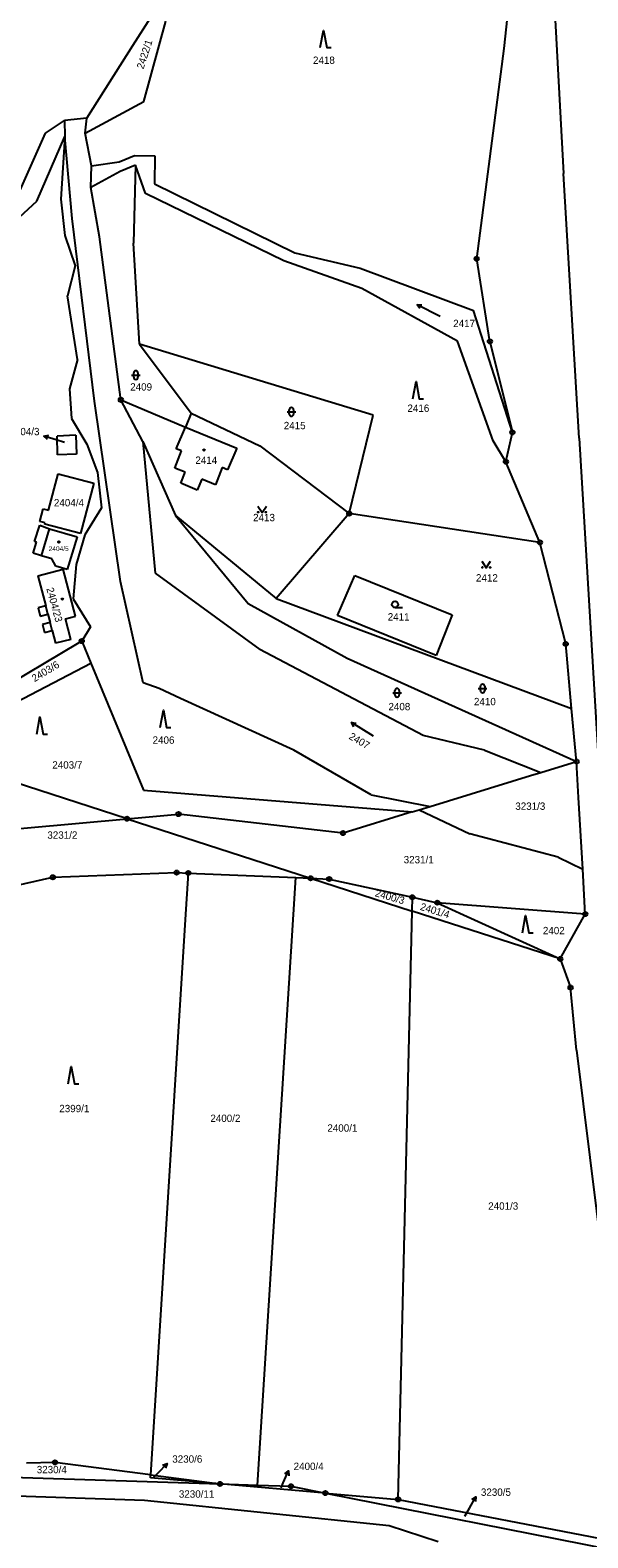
# Model space of a CAD drawing. Extents: x -736345 to -729997, y -1130177 to -1122501.
# Drawn here: x -733336.9 to -733207.8, y -1128781.9 to -1128432.8 of the extents above; entities that cross this region are included whole.
import ezdxf

# ---------------------------------------------------------------- set-up
doc = ezdxf.new("R2010")
doc.units = 0
for name, color, linetype in [('Vrstva 1', 7, 'Continuous'), ('Vrstva 13', 7, 'Continuous'), ('Vrstva 16', 7, 'Continuous'), ('Vrstva 18', 7, 'Continuous'), ('Vrstva 19', 7, 'Continuous'), ('Vrstva 25', 7, 'Continuous'), ('Vrstva 4', 7, 'Continuous')]:
    doc.layers.add(name, color=color, linetype=linetype)

msp = doc.modelspace()

# ---------------------------------------------------------------- linework, layer by layer
at = {"layer": 'Vrstva 1'}
for points in [[(-733227.16, -1128437.01), (-733222.51, -1128393.82)], [(-733310.61, -1128449.28), (-733305.52, -1128430.73)], [(-733233.51, -1128485.72), (-733227.16, -1128437.01)], [(-733316.46, -1128452.45), (-733310.61, -1128449.28)], [(-733324.14, -1128456.61), (-733316.46, -1128452.45)], [(-733324.14, -1128456.61), (-733323.81, -1128453.15)], [(-733328.96, -1128453.72), (-733328.89, -1128457.44)], [(-733322.7, -1128464.2), (-733324.14, -1128456.61)], [(-733335.36, -1128472.39), (-733328.89, -1128457.44)], [(-733328.89, -1128457.44), (-733329.83, -1128471.95)], [(-733327.17, -1128476.37), (-733328.89, -1128457.44)], [(-733322.7, -1128464.2), (-733316.29, -1128463.29)], [(-733316.29, -1128463.29), (-733312.77, -1128461.84)], [(-733312.77, -1128461.84), (-733308.05, -1128461.92)], [(-733308.05, -1128461.92), (-733308.14, -1128468.34)], [(-733322.83, -1128469.21), (-733322.7, -1128464.2)], [(-733316.03, -1128465.48), (-733322.83, -1128469.21)], [(-733312.48, -1128464.08), (-733316.03, -1128465.48)], [(-733312.48, -1128464.08), (-733313, -1128482.08)], [(-733310.23, -1128470.59), (-733312.48, -1128464.08)], [(-733320.84, -1128480.63), (-733322.83, -1128469.21)], [(-733278.19, -1128486.23), (-733310.23, -1128470.59)], [(-733308.14, -1128468.34), (-733275.59, -1128484.39)], [(-733354.16, -1128489.68), (-733335.36, -1128472.39)], [(-733329.83, -1128471.95), (-733328.87, -1128480.33)], [(-733321.97, -1128518.71), (-733327.17, -1128476.37)], [(-733328.87, -1128480.33), (-733326.48, -1128487.37)], [(-733315.9, -1128518.4), (-733320.84, -1128480.63)], [(-733311.61, -1128505.52), (-733313, -1128482.08)], [(-733275.59, -1128484.39), (-733260.5, -1128487.92)], [(-733326.48, -1128487.37), (-733328.23, -1128494.28)], [(-733260.07, -1128492.6), (-733278.19, -1128486.23)], [(-733260.5, -1128487.92), (-733234.23, -1128497.71)], [(-733230.43, -1128504.87), (-733233.51, -1128485.72)], [(-733325.92, -1128509.02), (-733328.23, -1128494.28)], [(-733237.95, -1128504.83), (-733260.07, -1128492.6)], [(-733225.24, -1128525.95), (-733234.23, -1128497.71)], [(-733257.44, -1128521.96), (-733311.61, -1128505.52)], [(-733311.61, -1128505.52), (-733299.59, -1128521.5)], [(-733229.69, -1128527.92), (-733237.95, -1128504.83)], [(-733230.43, -1128504.87), (-733225.24, -1128525.95)], [(-733325.92, -1128509.02), (-733327.76, -1128515.88)], [(-733327.76, -1128515.88), (-733327.3, -1128522.74)], [(-733316.01, -1128560.5), (-733321.97, -1128518.71)], [(-733315.9, -1128518.4), (-733300.96, -1128524.69)], [(-733310.79, -1128528.08), (-733315.9, -1128518.4)], [(-733327.3, -1128522.74), (-733323.79, -1128528.64)], [(-733299.59, -1128521.5), (-733300.96, -1128524.69)], [(-733299.59, -1128521.5), (-733283.73, -1128529.07)], [(-733263, -1128544.75), (-733257.44, -1128521.96)], [(-733326.3, -1128526.6), (-733330.66, -1128526.79)], [(-733330.55, -1128531.15), (-733330.66, -1128526.79)], [(-733326.3, -1128526.6), (-733326.14, -1128530.99)], [(-733303.1, -1128529.71), (-733300.96, -1128524.69)], [(-733300.96, -1128524.69), (-733289.02, -1128529.57)], [(-733226.73, -1128532.72), (-733225.24, -1128525.95)], [(-733323.79, -1128528.64), (-733321.27, -1128535.21)], [(-733310.79, -1128528.08), (-733307.95, -1128558.56)], [(-733310.79, -1128528.08), (-733303.26, -1128545.19)], [(-733303.41, -1128534.19), (-733301.87, -1128530.18)], [(-733301.87, -1128530.18), (-733303.1, -1128529.71)], [(-733289.02, -1128529.57), (-733291.2, -1128534.58)], [(-733283.73, -1128529.07), (-733263, -1128544.75)], [(-733226.73, -1128532.72), (-733229.69, -1128527.92)], [(-733326.14, -1128530.99), (-733330.55, -1128531.15)], [(-733218.87, -1128551.42), (-733226.73, -1128532.72)], [(-733332.65, -1128543.94), (-733330.44, -1128535.5)], [(-733330.44, -1128535.5), (-733322.18, -1128537.66)], [(-733321.27, -1128535.21), (-733320.37, -1128543.37)], [(-733301.01, -1128535.18), (-733303.41, -1128534.19)], [(-733302.05, -1128537.7), (-733301.01, -1128535.18)], [(-733297.18, -1128536.77), (-733298.22, -1128539.29)], [(-733293.98, -1128538.1), (-733297.18, -1128536.77)], [(-733292.41, -1128534.1), (-733293.98, -1128538.1)], [(-733291.2, -1128534.58), (-733292.41, -1128534.1)], [(-733322.18, -1128537.66), (-733325.25, -1128549.38)], [(-733298.22, -1128539.29), (-733302.05, -1128537.7)], [(-733334.68, -1128546.56), (-733333.91, -1128543.61)], [(-733333.91, -1128543.61), (-733332.65, -1128543.94)], [(-733320.37, -1128543.37), (-733324.26, -1128549.69)], [(-733335.89, -1128551.21), (-733334.69, -1128547.43)], [(-733334.69, -1128547.43), (-733332.39, -1128548.26)], [(-733333.42, -1128546.88), (-733334.68, -1128546.56)], [(-733333.51, -1128547.22), (-733333.42, -1128546.88)], [(-733325.25, -1128549.38), (-733333.51, -1128547.22)], [(-733303.26, -1128545.19), (-733279.96, -1128564.4)], [(-733303.26, -1128545.19), (-733286.43, -1128565.59)], [(-733263, -1128544.75), (-733279.96, -1128564.4)], [(-733218.87, -1128551.42), (-733263, -1128544.75)], [(-733335.4, -1128551.36), (-733335.89, -1128551.21)], [(-733332.39, -1128548.26), (-733326.02, -1128550.1)], [(-733326.02, -1128550.1), (-733328.36, -1128557.68)], [(-733324.26, -1128549.69), (-733326.27, -1128556.52)], [(-733336.21, -1128553.93), (-733335.4, -1128551.36)], [(-733334.3, -1128554.51), (-733336.21, -1128553.93)], [(-733331.91, -1128555.25), (-733334.3, -1128554.51)], [(-733212.89, -1128574.92), (-733218.87, -1128551.42)], [(-733335.12, -1128559.15), (-733329.24, -1128557.63)], [(-733330.95, -1128556.91), (-733331.91, -1128555.25)], [(-733328.36, -1128557.68), (-733330.95, -1128556.91)], [(-733326.39, -1128568.52), (-733329.24, -1128557.63)], [(-733326.27, -1128556.52), (-733326.94, -1128564.45)], [(-733335.12, -1128559.15), (-733333.28, -1128566.11)], [(-733310.76, -1128583.92), (-733316.01, -1128560.5)], [(-733307.95, -1128558.56), (-733283.73, -1128576.24)], [(-733265.7, -1128568.35), (-733261.7, -1128559.05)], [(-733261.7, -1128559.05), (-733239.17, -1128568.22)], [(-733326.94, -1128564.45), (-733322.92, -1128570.97)], [(-733279.96, -1128564.4), (-733211.52, -1128589.84)], [(-733333.28, -1128566.11), (-733335.07, -1128566.58)], [(-733335.07, -1128566.58), (-733334.58, -1128568.47)], [(-733334.58, -1128568.47), (-733332.79, -1128568)], [(-733332.79, -1128568), (-733332.28, -1128569.93)], [(-733328.69, -1128569.12), (-733326.39, -1128568.52)], [(-733286.43, -1128565.59), (-733263.52, -1128578.18)], [(-733242.9, -1128577.63), (-733265.7, -1128568.35)], [(-733239.17, -1128568.22), (-733242.9, -1128577.63)], [(-733332.28, -1128569.93), (-733334.07, -1128570.4)], [(-733334.07, -1128570.4), (-733333.57, -1128572.28)], [(-733333.57, -1128572.28), (-733331.79, -1128571.81)], [(-733331.79, -1128571.81), (-733331.01, -1128574.75)], [(-733327.47, -1128573.86), (-733328.69, -1128569.12)], [(-733322.92, -1128570.97), (-733324.97, -1128574.25)], [(-733325.63, -1128574.64), (-733350.15, -1128589.23)], [(-733327.47, -1128573.86), (-733331.01, -1128574.75)], [(-733324.97, -1128574.25), (-733325.63, -1128574.64)], [(-733324.97, -1128574.25), (-733322.85, -1128579.35)], [(-733211.52, -1128589.84), (-733212.89, -1128574.92)], [(-733245.92, -1128596.09), (-733283.73, -1128576.24)], [(-733263.52, -1128578.18), (-733210.37, -1128602.16)], [(-733359.44, -1128598.43), (-733322.85, -1128579.35)], [(-733322.85, -1128579.35), (-733310.64, -1128608.75)], [(-733307, -1128585.24), (-733310.76, -1128583.92)], [(-733302.08, -1128587.54), (-733307, -1128585.24)], [(-733275.85, -1128599.5), (-733302.08, -1128587.54)], [(-733210.37, -1128602.16), (-733211.52, -1128589.84)], [(-733231.73, -1128599.51), (-733245.92, -1128596.09)], [(-733257.97, -1128609.9), (-733275.85, -1128599.5)], [(-733231.73, -1128599.51), (-733218.67, -1128604.7)], [(-733314.46, -1128615.4), (-733358.04, -1128601.29)], [(-733218.67, -1128604.7), (-733210.37, -1128602.16)], [(-733209.9, -1128610.5), (-733210.37, -1128602.16)], [(-733244.3, -1128612.56), (-733221.02, -1128605.42)], [(-733221.02, -1128605.42), (-733218.67, -1128604.7)], [(-733310.64, -1128608.75), (-733248.44, -1128613.82)], [(-733257.97, -1128609.9), (-733244.3, -1128612.56)], [(-733208.95, -1128627.09), (-733209.9, -1128610.5)], [(-733248.44, -1128613.82), (-733264.46, -1128618.73)], [(-733248.44, -1128613.82), (-733246.79, -1128613.32)], [(-733246.79, -1128613.32), (-733244.3, -1128612.56)], [(-733246.79, -1128613.32), (-733235.06, -1128618.9)], [(-733349.57, -1128618.57), (-733314.46, -1128615.4)], [(-733314.46, -1128615.4), (-733302.55, -1128614.33)], [(-733314.46, -1128615.4), (-733271.96, -1128629.18)], [(-733264.46, -1128618.73), (-733302.55, -1128614.33)], [(-733214.61, -1128624.34), (-733235.06, -1128618.9)], [(-733214.61, -1128624.34), (-733208.95, -1128627.09)], [(-733331.65, -1128628.96), (-733302.98, -1128627.86)], [(-733302.98, -1128627.86), (-733300.29, -1128627.97)], [(-733300.29, -1128627.97), (-733300.97, -1128638.74)], [(-733300.29, -1128627.97), (-733275.41, -1128629.03)], [(-733208.36, -1128637.47), (-733208.95, -1128627.09)], [(-733362.78, -1128635.99), (-733331.65, -1128628.96)], [(-733284.23, -1128769.75), (-733275.41, -1128629.03)], [(-733275.41, -1128629.03), (-733271.96, -1128629.18)], [(-733271.96, -1128629.18), (-733248.46, -1128636.79)], [(-733271.96, -1128629.18), (-733267.66, -1128629.36)], [(-733267.66, -1128629.36), (-733248.38, -1128633.58)], [(-733248.46, -1128636.79), (-733248.38, -1128633.58)], [(-733248.38, -1128633.58), (-733242.65, -1128634.84)], [(-733242.65, -1128634.84), (-733214.17, -1128647.87)], [(-733208.36, -1128637.47), (-733242.65, -1128634.84)], [(-733251.69, -1128773.03), (-733248.46, -1128636.79)], [(-733214.17, -1128647.87), (-733248.46, -1128636.79)], [(-733214.17, -1128647.87), (-733208.36, -1128637.47)], [(-733300.97, -1128638.74), (-733308.56, -1128759.97)], [(-733214.17, -1128647.87), (-733211.78, -1128654.52)], [(-733210.41, -1128668.96), (-733211.78, -1128654.52)], [(-733210.41, -1128668.96), (-733204.24, -1128718.74)], [(-733308.56, -1128759.97), (-733309.03, -1128767.36)], [(-733353.19, -1128767.51), (-733292.96, -1128769.46)], [(-733331.16, -1128764.45), (-733337.74, -1128764.66)], [(-733309.03, -1128767.36), (-733331.16, -1128764.45)], [(-733309.07, -1128768.07), (-733309.03, -1128767.36)], [(-733309.03, -1128767.36), (-733292.96, -1128769.46)], [(-733292.96, -1128769.46), (-733309.07, -1128768.07)], [(-733292.96, -1128769.46), (-733284.23, -1128769.75)], [(-733268.55, -1128771.57), (-733292.96, -1128769.46)], [(-733284.23, -1128769.75), (-733276.52, -1128770)], [(-733276.52, -1128770), (-733268.55, -1128771.57)], [(-733310.39, -1128773.31), (-733363.1, -1128771.53)], [(-733253.79, -1128779.17), (-733310.39, -1128773.31)], [(-733268.55, -1128771.57), (-733251.69, -1128773.03)], [(-733268.55, -1128771.57), (-733202.81, -1128784.59)], [(-733251.69, -1128773.03), (-733202.82, -1128782.46)], [(-733242.39, -1128782.86), (-733253.79, -1128779.17)]]:
    msp.add_lwpolyline(points, dxfattribs=at)
at = {"layer": 'Vrstva 13'}
for points in [[(-733313.12, -1128436.36), (-733308.87, -1128429.68)], [(-733323.81, -1128453.15), (-733313.12, -1128436.36)], [(-733323.81, -1128453.15), (-733328.96, -1128453.72)], [(-733341.97, -1128476.08), (-733333.33, -1128456.61)], [(-733333.33, -1128456.61), (-733328.96, -1128453.72)]]:
    msp.add_lwpolyline(points, dxfattribs=at)
at = {"layer": 'Vrstva 16'}
for points in [[(-733328.94, -1128528.28), (-733330.84, -1128527.69)], [(-733308.28, -1128767.89), (-733307.29, -1128766.87)], [(-733278.81, -1128770.33), (-733278.3, -1128769.17)], [(-733236.24, -1128776.95), (-733235.18, -1128775.03)]]:
    msp.add_lwpolyline(points, dxfattribs=at)
at = {"layer": 'Vrstva 25'}
for points in [[(-733269.72, -1128436.83), (-733268.97, -1128432.83), (-733268.22, -1128436.83), (-733267.22, -1128436.83)], [(-733246.658, -1128497.275), (-733247.32, -1128496.374), (-733246.202, -1128496.384)], [(-733241.98, -1128499.106), (-733247.32, -1128496.374)], [(-733313.43, -1128512.66), (-733311.43, -1128512.66)], [(-733312.93, -1128513.16), (-733312.93, -1128512.16)], [(-733311.93, -1128512.16), (-733311.93, -1128513.16)], [(-733248.29, -1128518.14), (-733247.54, -1128514.14), (-733246.79, -1128518.14), (-733245.79, -1128518.14)], [(-733277.42, -1128521.19), (-733275.42, -1128521.19)], [(-733276.92, -1128521.69), (-733276.92, -1128520.69)], [(-733275.92, -1128520.69), (-733275.92, -1128521.69)], [(-733332.898, -1128527.57), (-733333.702, -1128526.793), (-733332.598, -1128526.615)], [(-733330.84, -1128527.69), (-733333.702, -1128526.793)], [(-733284.21, -1128543), (-733283.21, -1128544.5), (-733282.21, -1128543)], [(-733232.3, -1128555.79), (-733231.3, -1128557.29), (-733230.3, -1128555.79)], [(-733252.42, -1128566.51), (-733250.67, -1128566.51)], [(-733252.95, -1128586.23), (-733250.95, -1128586.23)], [(-733252.45, -1128586.73), (-733252.45, -1128585.73)], [(-733251.45, -1128585.73), (-733251.45, -1128586.73)], [(-733233.14, -1128585.24), (-733231.14, -1128585.24)], [(-733232.64, -1128585.74), (-733232.64, -1128584.74)], [(-733231.64, -1128584.74), (-733231.64, -1128585.74)], [(-733335.39, -1128595.8), (-733334.64, -1128591.8), (-733333.89, -1128595.8), (-733332.89, -1128595.8)], [(-733306.81, -1128594.24), (-733306.06, -1128590.24), (-733305.31, -1128594.24), (-733304.31, -1128594.24)], [(-733261.924, -1128594.105), (-733262.512, -1128593.154), (-733261.398, -1128593.254)], [(-733257.408, -1128596.306), (-733262.512, -1128593.154)], [(-733222.93, -1128641.79), (-733222.18, -1128637.79), (-733221.43, -1128641.79), (-733220.43, -1128641.79)], [(-733328.12, -1128676.79), (-733327.37, -1128672.79), (-733326.62, -1128676.79), (-733325.62, -1128676.79)], [(-733307.29, -1128766.87), (-733305.192, -1128764.727)], [(-733306.248, -1128765.092), (-733305.192, -1128764.727), (-733305.534, -1128765.791)], [(-733278.3, -1128769.17), (-733277.09, -1128766.426)], [(-733277.951, -1128767.139), (-733277.09, -1128766.426), (-733277.036, -1128767.542)], [(-733235.18, -1128775.03), (-733233.731, -1128772.404)], [(-733234.652, -1128773.038), (-733233.731, -1128772.404), (-733233.776, -1128773.521)]]:
    msp.add_lwpolyline(points, dxfattribs=at)
for centre, radius in [((-733233.51, -1128485.72), 0.5), ((-733233.51, -1128485.72), 0.032), ((-733230.43, -1128504.87), 0.5), ((-733230.43, -1128504.87), 0.032), ((-733315.9, -1128518.4), 0.5), ((-733315.9, -1128518.4), 0.032), ((-733225.24, -1128525.95), 0.5), ((-733225.24, -1128525.95), 0.032), ((-733296.64, -1128530.02), 0.175), ((-733226.73, -1128532.72), 0.5), ((-733226.73, -1128532.72), 0.032), ((-733284.11, -1128544.4), 0.1), ((-733282.31, -1128544.4), 0.1), ((-733263, -1128544.75), 0.5), ((-733263, -1128544.75), 0.032), ((-733330.26, -1128551.32), 0.175), ((-733218.87, -1128551.42), 0.5), ((-733218.87, -1128551.42), 0.032), ((-733232.2, -1128557.19), 0.1), ((-733230.4, -1128557.19), 0.1), ((-733329.43, -1128564.54), 0.175), ((-733252.42, -1128565.76), 0.75), ((-733324.97, -1128574.25), 0.5), ((-733324.97, -1128574.25), 0.032), ((-733212.89, -1128574.92), 0.5), ((-733212.89, -1128574.92), 0.032), ((-733210.37, -1128602.16), 0.5), ((-733210.37, -1128602.16), 0.032), ((-733302.55, -1128614.33), 0.5), ((-733314.46, -1128615.4), 0.5), ((-733314.46, -1128615.4), 0.032), ((-733302.55, -1128614.33), 0.032), ((-733264.46, -1128618.73), 0.5), ((-733264.46, -1128618.73), 0.032), ((-733302.98, -1128627.86), 0.5), ((-733302.98, -1128627.86), 0.032), ((-733300.29, -1128627.97), 0.5), ((-733300.29, -1128627.97), 0.032), ((-733331.65, -1128628.96), 0.5), ((-733331.65, -1128628.96), 0.032), ((-733271.96, -1128629.18), 0.5), ((-733271.96, -1128629.18), 0.032), ((-733267.66, -1128629.36), 0.5), ((-733267.66, -1128629.36), 0.032), ((-733248.38, -1128633.58), 0.5), ((-733248.38, -1128633.58), 0.032), ((-733242.65, -1128634.84), 0.5), ((-733242.65, -1128634.84), 0.032), ((-733208.36, -1128637.47), 0.5), ((-733208.36, -1128637.47), 0.032), ((-733214.17, -1128647.87), 0.5), ((-733214.17, -1128647.87), 0.032), ((-733211.78, -1128654.52), 0.5), ((-733211.78, -1128654.52), 0.032), ((-733331.16, -1128764.45), 0.5), ((-733331.16, -1128764.45), 0.032), ((-733292.96, -1128769.46), 0.5), ((-733292.96, -1128769.46), 0.032), ((-733276.52, -1128770), 0.5), ((-733276.52, -1128770), 0.032), ((-733268.55, -1128771.57), 0.5), ((-733268.55, -1128771.57), 0.032), ((-733251.69, -1128773.03), 0.5), ((-733251.69, -1128773.03), 0.032)]:
    msp.add_circle(centre, radius, dxfattribs=at)
for centre, start, end in [((-733312.43, -1128512.16), 0.10099, 180.00143), ((-733312.43, -1128513.16), 180.10243, 0.00286), ((-733276.42, -1128520.69), 0.10099, 180.00143), ((-733276.42, -1128521.69), 180.10243, 0.00286), ((-733251.95, -1128585.73), 0.10099, 180.00143), ((-733232.14, -1128584.74), 0.10099, 180.00143), ((-733232.14, -1128585.74), 180.10243, 0.00286), ((-733251.95, -1128586.73), 180.10243, 0.00286)]:
    msp.add_arc(centre, 0.5, start, end, dxfattribs=at)
at = {"layer": 'Vrstva 4'}
for points in [[(-733215.67, -1128424.6), (-733213.37, -1128465.98)], [(-733209.75, -1128527.27), (-733213.37, -1128465.98)], [(-733209.75, -1128527.27), (-733205.02, -1128607.51)], [(-733334.3, -1128554.51), (-733332.39, -1128548.26)], [(-733332.79, -1128568), (-733333.28, -1128566.11)], [(-733331.79, -1128571.81), (-733332.28, -1128569.93)]]:
    msp.add_lwpolyline(points, dxfattribs=at)

# ---------------------------------------------------------------- texts
at = {"layer": 'Vrstva 16'}
for s, p in [('2404/3', (-733341.697, -1128526.59)), ('3230/6', (-733303.99, -1128764.53)), ('2400/4', (-733275.89, -1128766.22)), ('3230/5', (-733232.53, -1128772.2))]:
    msp.add_text(s, height=1.7, dxfattribs=at).set_placement(p)
at = {"layer": 'Vrstva 18'}
for s, rotation, p in [('2422/1', 72.20058, (-733310.669, -1128441.929)), ('2403/6', 31.20025, (-733335.893, -1128583.796)), ('2407', 329.80262, (-733263.267, -1128596.808)), ('2400/3', 344.00274, (-733257.183, -1128633.323)), ('2401/4', 343.20273, (-733246.741, -1128636.477))]:
    msp.add_text(s, height=1.7, rotation=rotation, dxfattribs=at).set_placement(p)
for s, height, p in [('2418', 1.7, (-733271.41, -1128440.6)), ('2417', 1.7, (-733238.95, -1128501.56)), ('2409', 1.7, (-733313.73, -1128516.25)), ('2416', 1.7, (-733249.54, -1128521.18)), ('2415', 1.7, (-733278.18, -1128525.2)), ('2404/3', 0.1, (-733328.74, -1128528.08)), ('2404/4', 1.7, (-733331.4, -1128543.07)), ('2413', 1.7, (-733285.28, -1128546.5)), ('2412', 1.7, (-733233.67, -1128560.47)), ('2411', 1.7, (-733254.1, -1128569.5)), ('2408', 1.7, (-733253.94, -1128590.28)), ('2410', 1.7, (-733234.14, -1128589.12)), ('2406', 1.7, (-733308.55, -1128598.04)), ('2403/7', 1.7, (-733331.77, -1128603.79)), ('3231/3', 1.7, (-733224.57, -1128613.34)), ('3231/2', 1.7, (-733332.92, -1128620.04)), ('3231/1', 1.7, (-733250.41, -1128625.73)), ('2402', 1.7, (-733218.18, -1128642.15)), ('2399/1', 1.7, (-733330.15, -1128683.36)), ('2400/2', 1.7, (-733295.17, -1128685.62)), ('2400/1', 1.7, (-733268.08, -1128687.87)), ('2401/3', 1.7, (-733230.84, -1128705.94)), ('3230/4', 1.7, (-733335.37, -1128766.97)), ('3230/6', 0.1, (-733308.08, -1128767.69)), ('3230/11', 1.7, (-733302.47, -1128772.63)), ('2400/4', 0.1, (-733278.61, -1128770.13)), ('3230/5', 0.1, (-733236.04, -1128776.75))]:
    msp.add_text(s, height=height, dxfattribs=at).set_placement(p)
at = {"layer": 'Vrstva 19'}
for s, height, p in [('2414', 1.7, (-733298.65, -1128533.22)), ('2404/5', 1.1, (-733332.61, -1128553.41))]:
    msp.add_text(s, height=height, dxfattribs=at).set_placement(p)
msp.add_text('2404/23', height=1.7, rotation=285.40227, dxfattribs=at).set_placement((-733333.175, -1128562.099))

doc.saveas('drawing.dxf')
